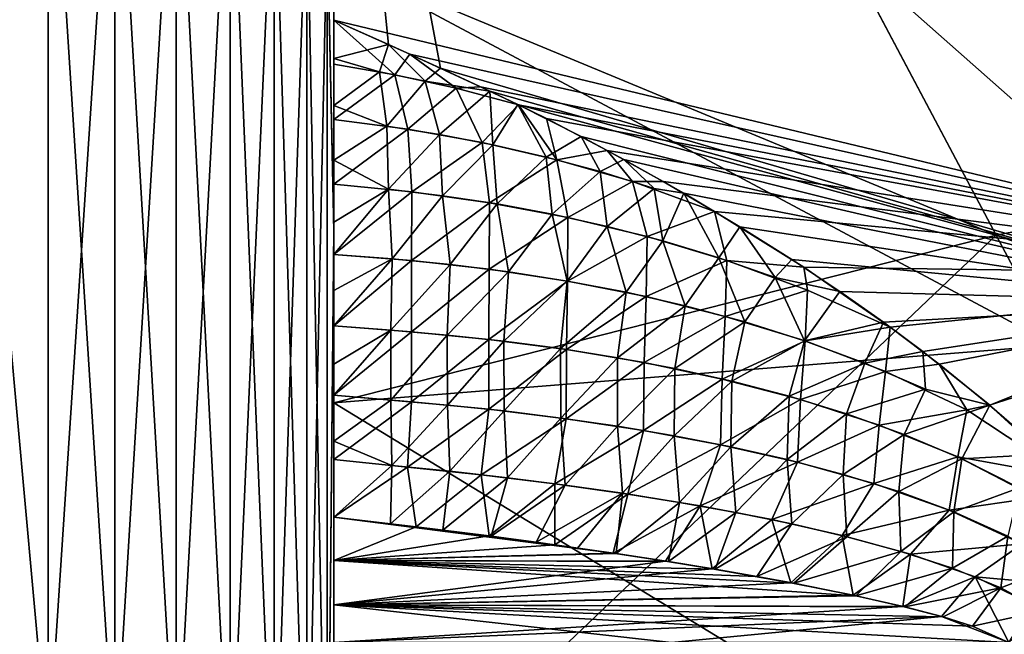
# Model space of a CAD drawing. Header units: metres. Extents: x -150 to 146, y -127 to 82.
# Tile 330 of 382: x 127.558 to 128.944, y 14.295 to 15.161. Entities that reach past the tile are written whole.
import ezdxf

# ---------------------------------------------------------------- set-up
doc = ezdxf.new("R2010")
doc.units = ezdxf.units.M
doc.layers.add('solid_ELLA_AP_WANNE_SW0001', color=7, linetype='CONTINUOUS')

msp = doc.modelspace()

# ---------------------------------------------------------------- linework, layer by layer
at = {"layer": 'solid_ELLA_AP_WANNE_SW0001'}
for points in [[(128, -18.426682, -0.155445), (128, 18.356609, -1.612971), (128, 18.427319, -0.027285)], [(128, -18.368885, 1.466583), (128, 18.427319, -0.027285), (128, 18.361303, 1.558635)], [(128, -18.426682, -0.155445), (128, 18.427319, -0.027285), (128, -18.368885, 1.466583)], [(128, -18.168575, 3.077276), (128, 18.361303, 1.558635), (128, 18.159048, 3.133009)], [(128, -18.368885, 1.466583), (128, 18.361303, 1.558635), (128, -18.168575, 3.077276)], [(128, -18.341524, -1.776308), (128, 18.149698, -3.18673), (128, 18.356609, -1.612971)], [(128, -18.341524, -1.776308), (128, 18.356609, -1.612971), (128, -18.426682, -0.155445)], [(128, 18.159048, 3.133009), (128, 16.303215, 3.841313), (128, -16.293142, 3.784004)], [(128, -18.168575, 3.077276), (128, 18.159048, 3.133009), (128, -16.293142, 3.784004)], [(128, -18.114079, -3.383336), (128, 17.808119, -4.736844), (128, 18.149698, -3.18673)], [(128, -18.114079, -3.383336), (128, 18.149698, -3.18673), (128, -18.341524, -1.776308)], [(128, -17.746094, -4.964163), (128, 17.334421, -6.25177), (128, 17.808119, -4.736844)], [(128, -17.746094, -4.964163), (128, 17.808119, -4.736844), (128, -18.114079, -3.383336)], [(128, 14.621345, 14.621322), (128, 17.507326, 14.133064), (128, 16.245581, 15.566987)], [(128, 14.621345, 14.621322), (128, 15.245197, 13.969637), (128, 17.507326, 14.133064)], [(128, 13.636189, -15.544168), (128, 16.241409, -15.571341), (128, 17.503359, -14.137977)], [(128, 13.969647, -15.245187), (128, 13.636189, -15.544168), (128, 17.503359, -14.137977)], [(128, 14.621345, -14.621322), (128, 13.969647, -15.245187), (128, 17.503359, -14.137977)], [(128, 15.245197, -13.969637), (128, 14.621345, -14.621322), (128, 17.503359, -14.137977)], [(128, -17.24045, -6.506434), (128, 16.7321, -7.720339), (128, 17.334421, -6.25177)], [(128, -17.24045, -6.506434), (128, 17.334421, -6.25177), (128, -17.746094, -4.964163)], [(128, -17.112881, 6.818991), (128, 17.115381, 6.802192), (128, 17.097023, 6.874492)], [(128, -17.117432, 6.758297), (128, 17.109432, 6.693995), (128, 17.115381, 6.802192)], [(128, -17.112881, 6.818991), (128, -17.117432, 6.758297), (128, 17.115381, 6.802192)], [(128, -17.117432, 6.758297), (128, -17.109432, 6.693995), (128, 17.109432, 6.693995)], [(128, -17.095388, 6.646951), (128, 17.087948, 6.628591), (128, 17.109432, 6.693995)], [(128, -17.109432, 6.693995), (128, -17.095388, 6.646951), (128, 17.109432, 6.693995)], [(128, 16.541113, 8.121476), (128, -17.097023, 6.874492), (128, 17.097023, 6.874492)], [(128, -17.112881, 6.818991), (128, 17.097023, 6.874492), (128, -17.097023, 6.874492)], [(128, -17.057961, 6.573009), (128, 17.052835, 6.565322), (128, 17.087948, 6.628591)], [(128, -17.095388, 6.646951), (128, -17.057961, 6.573009), (128, 17.087948, 6.628591)], [(128, 17.052835, 6.565322), (128, -17.005098, 6.507828), (128, 17.005098, 6.507828)], [(128, -17.057961, 6.573009), (128, -17.005098, 6.507828), (128, 17.052835, 6.565322)], [(128, 17.005098, 6.507828), (128, -17.005098, 6.507828), (128, -15.909106, 5.411835)], [(128, 17.005098, 6.507828), (128, -15.909106, 5.411835), (128, 15.909106, 5.411835)], [(128, -14.520978, -8.348638), (128, 16.005623, -9.131639), (128, 16.7321, -7.720339)], [(128, -16.601042, -7.998263), (128, 16.7321, -7.720339), (128, -17.24045, -6.506434)], [(128, -14.520978, -8.348638), (128, 16.7321, -7.720339), (128, -16.601042, -7.998263)], [(128, 16.541113, 8.121476), (128, -16.541111, 8.121481), (128, -17.097023, 6.874492)], [(128, 15.894404, 9.323878), (128, -16.541111, 8.121481), (128, 16.541113, 8.121476)], [(128, 16.303215, 3.841313), (128, 16.240732, 3.880128), (128, -16.254425, 3.822368)], [(128, -16.254425, 3.822368), (128, -16.293142, 3.784004), (128, 16.303215, 3.841313)], [(127.990509, 15.304509, 16.62513), (128, 14.866792, 16.88871), (128, 16.245581, 15.566987)], [(127.990509, 15.304509, -16.62513), (128, 16.241409, -15.571341), (128, 14.862827, -16.892199)], [(128, 13.291354, 15.840034), (128, 16.245581, 15.566987), (128, 14.866792, 16.88871)], [(128, 13.969647, 15.245187), (128, 14.621345, 14.621322), (128, 16.245581, 15.566987)], [(128, 13.636191, 15.544166), (128, 13.969647, 15.245187), (128, 16.245581, 15.566987)], [(128, 13.291354, 15.840034), (128, 13.636191, 15.544166), (128, 16.245581, 15.566987)], [(128, 12.587766, -16.404722), (128, 14.862827, -16.892199), (128, 16.241409, -15.571341)], [(128, 13.291354, -15.840034), (128, 12.587766, -16.404722), (128, 16.241409, -15.571341)], [(128, 13.636189, -15.544168), (128, 13.291354, -15.840034), (128, 16.241409, -15.571341)], [(128, -16.071247, 4.531206), (128, 16.240732, 3.880128), (128, 16.063168, 4.559762)], [(128, -16.254425, 3.822368), (128, 16.240732, 3.880128), (128, -16.071247, 4.531206)], [(128, -16.071247, 4.531206), (128, 16.063168, 4.559762), (128, 15.857161, 5.231374)], [(128, 16.005623, -9.131639), (129.495316, 14.801417, -9.387703), (129.495316, 15.568606, -8.051672)], [(128, 16.005623, -9.131639), (128, 15.160449, -10.475092), (129.495316, 14.801417, -9.387703)], [(128, 14.399402, -10.575871), (128, 15.160449, -10.475092), (128, 16.005623, -9.131639)], [(128, 14.399402, -10.575871), (128, 16.005623, -9.131639), (128, 14.33679, -10.585168)], [(128, -7.143502, -14.662984), (128, 14.33679, -10.585168), (128, 16.005623, -9.131639)], [(128, -14.520978, -8.348638), (128, -7.143502, -14.662984), (128, 16.005623, -9.131639)], [(128.452728, 15.763293, 13.029239), (130.244766, 15.110423, 12.206018), (129.796936, 15.955503, 11.557003)], [(128, -15.876963, 5.370652), (128, 15.909106, 5.411835), (128, -15.909106, 5.411835)], [(128, -15.876963, 5.370652), (128, 15.849983, 5.276308), (128, 15.909106, 5.411835)], [(128, 15.894404, 9.323878), (128, -15.894399, 9.323888), (128, -16.541111, 8.121481)], [(128, 15.160495, 10.475025), (128, -15.894399, 9.323888), (128, 15.894404, 9.323878)], [(128, 15.894404, 9.323878), (129.27887, 15.424309, 8.617541), (129.27887, 14.762927, 9.707075)], [(128.15007, 15.093132, 10.426827), (128, 15.894404, 9.323878), (129.27887, 14.762927, 9.707075)], [(128.076859, 15.126472, 10.450006), (128, 15.160495, 10.475025), (128, 15.894404, 9.323878)], [(128.15007, 15.093132, 10.426827), (128.076859, 15.126472, 10.450006), (128, 15.894404, 9.323878)], [(128, -16.071247, 4.531206), (128, 15.857161, 5.231374), (128, -15.857161, 5.231374)], [(128, 15.849983, 5.276308), (128, -15.857161, 5.231374), (128, 15.857161, 5.231374)], [(128, -15.849983, 5.276308), (128, -15.857161, 5.231374), (128, 15.849983, 5.276308)], [(128, -15.876963, 5.370652), (128, -15.856718, 5.32414), (128, 15.849983, 5.276308)], [(128, -15.856718, 5.32414), (128, -15.849983, 5.276308), (128, 15.849983, 5.276308)], [(128.452728, 15.763293, 13.029239), (128, 15.245197, 13.969637), (128.932693, 14.85759, 13.68071)], [(128.452728, 15.763293, 13.029239), (128.932693, 14.85759, 13.68071), (130.244766, 15.110423, 12.206018)], [(128.491806, 15.68957, -13.086484), (129.90831, 15.745355, -11.729042), (130.385925, 14.844073, -12.388244)], [(129.014862, 14.702542, -13.78151), (128, 15.245197, -13.969637), (128.491806, 15.68957, -13.086484)], [(129.014862, 14.702542, -13.78151), (128.491806, 15.68957, -13.086484), (130.385925, 14.844073, -12.388244)], [(127.597542, 15.57097, 16.914581), (127.5, 15.195518, 17.265463), (127.597542, 14.120992, 18.142651)], [(127.5, 15.195518, -17.265463), (127.597542, 15.57097, -16.914581), (127.597542, 14.120992, -18.142651)], [(127.597542, 15.57097, -16.914581), (127.691429, 15.551673, -16.89362), (127.691429, 14.103492, -18.120167)], [(127.597542, 14.120992, -18.142651), (127.597542, 15.57097, -16.914581), (127.691429, 14.103492, -18.120167)], [(127.597542, 15.57097, 16.914581), (127.597542, 14.120992, 18.142651), (127.691429, 15.551673, 16.89362)], [(127.597542, 14.120992, 18.142651), (127.691429, 14.103492, 18.120167), (127.691429, 15.551673, 16.89362)], [(127.691429, 15.551673, -16.89362), (127.777946, 15.520331, -16.859573), (127.777946, 14.075068, -18.083649)], [(127.691429, 14.103492, -18.120167), (127.691429, 15.551673, -16.89362), (127.777946, 14.075068, -18.083649)], [(127.691429, 15.551673, 16.89362), (127.691429, 14.103492, 18.120167), (127.777946, 15.520331, 16.859573)], [(127.691429, 14.103492, 18.120167), (127.777946, 14.075068, 18.083649), (127.777946, 15.520331, 16.859573)], [(127.777946, 15.520331, -16.859573), (127.85376, 15.478149, -16.813753), (127.85376, 14.036815, -18.0345)], [(127.777946, 14.075068, -18.083649), (127.777946, 15.520331, -16.859573), (127.85376, 14.036815, -18.0345)], [(127.777946, 15.520331, 16.859573), (127.777946, 14.075068, 18.083649), (127.85376, 15.478149, 16.813753)], [(127.777946, 14.075068, 18.083649), (127.85376, 14.036815, 18.0345), (127.85376, 15.478149, 16.813753)], [(127.85376, 15.478149, -16.813753), (127.915955, 15.426753, -16.757921), (127.915955, 13.990205, -17.974615)], [(127.85376, 14.036815, -18.0345), (127.85376, 15.478149, -16.813753), (127.915955, 13.990205, -17.974615)], [(127.85376, 15.478149, 16.813753), (127.85376, 14.036815, 18.0345), (127.915955, 15.426753, 16.757921)], [(127.85376, 14.036815, 18.0345), (127.915955, 13.990205, 17.974615), (127.915955, 15.426753, 16.757921)], [(127.915955, 15.426753, -16.757921), (127.962128, 15.36812, -16.694229), (127.962128, 13.937032, -17.9063)], [(127.915955, 13.990205, -17.974615), (127.915955, 15.426753, -16.757921), (127.962128, 13.937032, -17.9063)], [(127.915955, 15.426753, 16.757921), (127.915955, 13.990205, 17.974615), (127.962128, 15.36812, 16.694229)], [(127.915955, 13.990205, 17.974615), (127.962128, 13.937032, 17.9063), (127.962128, 15.36812, 16.694229)], [(127.962128, 15.36812, -16.694229), (127.990509, 15.304509, -16.62513), (127.990509, 13.879345, -17.832182)], [(127.962128, 13.937032, -17.9063), (127.962128, 15.36812, -16.694229), (127.990509, 13.879345, -17.832182)], [(127.962128, 15.36812, 16.694229), (127.962128, 13.937032, 17.9063), (127.990509, 15.304509, 16.62513)], [(127.962128, 13.937032, 17.9063), (127.990509, 13.879345, 17.832182), (127.990509, 15.304509, 16.62513)], [(127.990509, 13.879345, -17.832182), (127.990509, 15.304509, -16.62513), (128, 14.862827, -16.892199)], [(127.990509, 15.304509, 16.62513), (127.990509, 13.879345, 17.832182), (128, 14.866792, 16.88871)], [(129.014862, 14.702542, -13.78151), (128, 14.621345, -14.621322), (128, 15.245197, -13.969637)], [(128.932693, 14.85759, 13.68071), (128, 15.245197, 13.969637), (128, 14.621345, 14.621322)], [(127.597542, 14.120992, 18.142651), (127.5, 15.195518, 17.265463), (127.5, 13.676563, 18.491934)], [(127.5, 13.676563, -18.491934), (127.5, 15.195518, -17.265463), (127.597542, 14.120992, -18.142651)], [(128, 15.160495, 10.475025), (128, -15.160481, 10.475043), (128, -15.894399, 9.323888)], [(128, 15.106536, 10.539329), (128, -15.160481, 10.475043), (128, 15.160495, 10.475025)], [(128, 15.106536, 10.539329), (128, 15.160495, 10.475025), (128.076859, 15.126472, 10.450006)], [(128, 15.160449, -10.475092), (128.106827, 15.112749, -10.440709), (129.495316, 14.801417, -9.387703)], [(128.085938, 15.083801, -10.495011), (128.106827, 15.112749, -10.440709), (128, 15.160449, -10.475092)], [(128, 15.098701, -10.546841), (128.085938, 15.083801, -10.495011), (128, 15.160449, -10.475092)], [(128, 14.399402, -10.575871), (128, 15.098701, -10.546841), (128, 15.160449, -10.475092)], [(128, 15.106536, 10.539329), (128.076859, 15.126472, 10.450006), (128.064377, 15.087957, 10.507881)], [(128.064377, 15.087957, 10.507881), (128.076859, 15.126472, 10.450006), (128.128754, 15.074935, 10.469514)], [(128.128754, 15.074935, 10.469514), (128.076859, 15.126472, 10.450006), (128.15007, 15.093132, 10.426827)], [(128, -15.098731, 10.546811), (128, -15.160481, 10.475043), (128, 15.106536, 10.539329)], [(128, 15.106536, 10.539329), (128, 15.040283, 10.592923), (128, 14.399401, 10.575871)], [(128, -15.098731, 10.546811), (128, 15.106536, 10.539329), (128, 14.399401, 10.575871)], [(128, 15.106536, 10.539329), (128.064377, 15.087957, 10.507881), (128, 15.040283, 10.592923)], [(128.085938, 15.083801, -10.495011), (128.172211, 15.064865, -10.443966), (128.106827, 15.112749, -10.440709)], [(128.106827, 15.112749, -10.440709), (128.206573, 15.066712, -10.409479), (129.495316, 14.801417, -9.387703)], [(128.172211, 15.064865, -10.443966), (128.206573, 15.066712, -10.409479), (128.106827, 15.112749, -10.440709)], [(128.932693, 14.85759, 13.68071), (130.715576, 14.22199, 12.776073), (130.244766, 15.110423, 12.206018)], [(128, 15.02055, -10.605257), (128.085938, 15.083801, -10.495011), (128, 15.098701, -10.546841)], [(128, 14.399402, -10.575871), (128, 15.02055, -10.605257), (128, 15.098701, -10.546841)], [(128.064377, 15.087957, 10.507881), (128.074585, 15.011343, 10.565028), (128, 15.040283, 10.592923)], [(128.064377, 15.087957, 10.507881), (128.128754, 15.074935, 10.469514), (128.074585, 15.011343, 10.565028)], [(128.128754, 15.074935, 10.469514), (128.15007, 15.093132, 10.426827), (128.219574, 15.060632, 10.405433)], [(128.219574, 15.060632, 10.405433), (128.15007, 15.093132, 10.426827), (129.27887, 14.762927, 9.707075)], [(128, 15.02055, -10.605257), (128.104279, 15.006965, -10.549123), (128.085938, 15.083801, -10.495011)], [(128.128754, 15.074935, 10.469514), (128.148895, 14.999678, 10.525296), (128.074585, 15.011343, 10.565028)], [(128.104279, 15.006965, -10.549123), (128.172211, 15.064865, -10.443966), (128.085938, 15.083801, -10.495011)], [(128.128754, 15.074935, 10.469514), (128.219574, 15.060632, 10.405433), (128.148895, 14.999678, 10.525296)], [(128.104279, 15.006965, -10.549123), (128.208755, 14.988296, -10.493671), (128.172211, 15.064865, -10.443966)], [(128.219574, 15.060632, 10.405433), (128.223694, 14.985219, 10.485798), (128.148895, 14.999678, 10.525296)], [(128.172211, 15.064865, -10.443966), (128.26004, 15.041349, -10.393214), (128.206573, 15.066712, -10.409479)], [(128.208755, 14.988296, -10.493671), (128.26004, 15.041349, -10.393214), (128.172211, 15.064865, -10.443966)], [(128.206573, 15.066712, -10.409479), (128.26004, 15.041349, -10.393214), (129.495316, 14.801417, -9.387703)], [(128.259125, 15.041683, 10.393648), (128.219574, 15.060632, 10.405433), (129.27887, 14.762927, 9.707075)], [(128.219574, 15.060632, 10.405433), (128.259125, 15.041683, 10.393648), (128.223694, 14.985219, 10.485798)], [(128, 15.040283, 10.592923), (128, 14.460285, 10.593244), (128, 14.399401, 10.575871)], [(128, 15.040283, 10.592923), (128, 14.567625, 10.639503), (128, 14.460285, 10.593244)], [(128, 15.040283, 10.592923), (128, 14.963177, 10.633904), (128, 14.567625, 10.639503)], [(128, 15.040283, 10.592923), (128.074585, 15.011343, 10.565028), (128, 14.963177, 10.633904)], [(128.208755, 14.988296, -10.493671), (128.314209, 14.963921, -10.438837), (128.26004, 15.041349, -10.393214)], [(128.223694, 14.985219, 10.485798), (128.259125, 15.041683, 10.393648), (128.298996, 14.967822, 10.446634)], [(128.348419, 14.996593, 10.369635), (128.259125, 15.041683, 10.393648), (129.27887, 14.762927, 9.707075)], [(128.298996, 14.967822, 10.446634), (128.259125, 15.041683, 10.393648), (128.348419, 14.996593, 10.369635)], [(128.26004, 15.041349, -10.393214), (128.299301, 15.022026, -10.382054), (129.495316, 14.801417, -9.387703)], [(128.314209, 14.963921, -10.438837), (128.299301, 15.022026, -10.382054), (128.26004, 15.041349, -10.393214)], [(128, 14.399402, -10.575871), (128, 14.460286, -10.593244), (128, 15.02055, -10.605257)], [(128, 14.929356, -10.646507), (128.104279, 15.006965, -10.549123), (128, 15.02055, -10.605257)], [(128, 14.54152, -10.630192), (128, 14.929356, -10.646507), (128, 15.02055, -10.605257)], [(128, 14.460286, -10.593244), (128, 14.54152, -10.630192), (128, 15.02055, -10.605257)], [(128.299301, 15.022026, -10.382054), (128.38504, 14.97711, -10.360928), (129.495316, 14.801417, -9.387703)], [(128.314209, 14.963921, -10.438837), (128.38504, 14.97711, -10.360928), (128.299301, 15.022026, -10.382054)], [(128.074585, 15.011343, 10.565028), (128.076859, 14.922343, 10.610727), (128, 14.963177, 10.633904)], [(128, 14.929356, -10.646507), (128.109573, 14.918745, -10.595524), (128.104279, 15.006965, -10.549123)], [(128.074585, 15.011343, 10.565028), (128.148895, 14.999678, 10.525296), (128.076859, 14.922343, 10.610727)], [(128.109573, 14.918745, -10.595524), (128.208755, 14.988296, -10.493671), (128.104279, 15.006965, -10.549123)], [(128.148895, 14.999678, 10.525296), (128.153198, 14.913312, 10.575306), (128.076859, 14.922343, 10.610727)], [(128.148895, 14.999678, 10.525296), (128.223694, 14.985219, 10.485798), (128.153198, 14.913312, 10.575306)], [(128.298996, 14.967822, 10.446634), (128.348419, 14.996593, 10.369635), (128.374817, 14.947308, 10.407926)], [(128.408173, 14.964458, 10.355835), (128.348419, 14.996593, 10.369635), (129.27887, 14.762927, 9.707075)], [(128.374817, 14.947308, 10.407926), (128.348419, 14.996593, 10.369635), (128.408173, 14.964458, 10.355835)], [(128.109573, 14.918745, -10.595524), (128.219116, 14.903481, -10.544986), (128.208755, 14.988296, -10.493671)], [(128.223694, 14.985219, 10.485798), (128.229996, 14.901704, 10.539991), (128.153198, 14.913312, 10.575306)], [(128.219116, 14.903481, -10.544986), (128.314209, 14.963921, -10.438837), (128.208755, 14.988296, -10.493671)], [(128.223694, 14.985219, 10.485798), (128.298996, 14.967822, 10.446634), (128.229996, 14.901704, 10.539991)], [(128.314209, 14.963921, -10.438837), (128.420685, 14.933345, -10.384953), (128.38504, 14.97711, -10.360928)], [(128.38504, 14.97711, -10.360928), (128.463928, 14.933357, -10.34415), (129.495316, 14.801417, -9.387703)], [(128.420685, 14.933345, -10.384953), (128.463928, 14.933357, -10.34415), (128.38504, 14.97711, -10.360928)], [(128, 14.963177, 10.633904), (128, 14.632298, 10.657484), (128, 14.567625, 10.639503)], [(128, 14.963177, 10.633904), (128, 14.876074, 10.660881), (128, 14.632298, 10.657484)], [(128, 14.963177, 10.633904), (128.076859, 14.922343, 10.610727), (128, 14.876074, 10.660881)], [(128.219116, 14.903481, -10.544986), (128.32959, 14.882689, -10.494834), (128.314209, 14.963921, -10.438837)], [(128.298996, 14.967822, 10.446634), (128.307251, 14.887374, 10.504877), (128.229996, 14.901704, 10.539991)], [(128.298996, 14.967822, 10.446634), (128.374817, 14.947308, 10.407926), (128.307251, 14.887374, 10.504877)], [(128.32959, 14.882689, -10.494834), (128.420685, 14.933345, -10.384953), (128.314209, 14.963921, -10.438837)], [(128.374817, 14.947308, 10.407926), (128.408173, 14.964458, 10.355835), (128.451172, 14.92345, 10.369821)], [(128.492844, 14.916718, 10.338666), (128.408173, 14.964458, 10.355835), (129.27887, 14.762927, 9.707075)], [(128.451172, 14.92345, 10.369821), (128.408173, 14.964458, 10.355835), (128.492844, 14.916718, 10.338666)], [(128.374817, 14.947308, 10.407926), (128.384964, 14.870129, 10.470083), (128.307251, 14.887374, 10.504877)], [(128.374817, 14.947308, 10.407926), (128.451172, 14.92345, 10.369821), (128.384964, 14.870129, 10.470083)], [(128.32959, 14.882689, -10.494834), (128.44101, 14.855812, -10.445418), (128.420685, 14.933345, -10.384953)], [(128.420685, 14.933345, -10.384953), (128.536133, 14.891183, -10.331162), (128.463928, 14.933357, -10.34415)], [(128.44101, 14.855812, -10.445418), (128.536133, 14.891183, -10.331162), (128.420685, 14.933345, -10.384953)], [(128.463928, 14.933357, -10.34415), (128.536133, 14.891183, -10.331162), (129.495316, 14.801417, -9.387703)], [(128, 14.830606, -10.668411), (128.109573, 14.918745, -10.595524), (128, 14.929356, -10.646507)], [(128, 14.830606, -10.668411), (128, 14.929356, -10.646507), (128, 14.876017, -10.660893)], [(128, 14.632378, -10.657502), (128, 14.876017, -10.660893), (128, 14.929356, -10.646507)], [(128, 14.54152, -10.630192), (128, 14.632378, -10.657502), (128, 14.929356, -10.646507)], [(128.076859, 14.922343, 10.610727), (128.082275, 14.824253, 10.636631), (128, 14.830646, 10.668406)], [(128.076859, 14.922343, 10.610727), (128, 14.830646, 10.668406), (128, 14.876074, 10.660881)], [(128.076859, 14.922343, 10.610727), (128.153198, 14.913312, 10.575306), (128.082275, 14.824253, 10.636631)], [(128.451172, 14.92345, 10.369821), (128.463165, 14.849736, 10.435753), (128.384964, 14.870129, 10.470083)], [(128.451172, 14.92345, 10.369821), (128.492844, 14.916718, 10.338666), (128.463165, 14.849736, 10.435753)], [(128, 14.830606, -10.668411), (128.109558, 14.821884, -10.626086), (128.109573, 14.918745, -10.595524)], [(128.153198, 14.913312, 10.575306), (128.164001, 14.816415, 10.605098), (128.082275, 14.824253, 10.636631)], [(128.109558, 14.821884, -10.626086), (128.219116, 14.903481, -10.544986), (128.109573, 14.918745, -10.595524)], [(128.153198, 14.913312, 10.575306), (128.229996, 14.901704, 10.539991), (128.164001, 14.816415, 10.605098)], [(128.463165, 14.849736, 10.435753), (128.492844, 14.916718, 10.338666), (128.541885, 14.825892, 10.402078)], [(128.571701, 14.869621, 10.325626), (128.492844, 14.916718, 10.338666), (129.27887, 14.762927, 9.707075)], [(128.541885, 14.825892, 10.402078), (128.492844, 14.916718, 10.338666), (128.571701, 14.869621, 10.325626)], [(128.109558, 14.821884, -10.626086), (128.218887, 14.809772, -10.584034), (128.219116, 14.903481, -10.544986)], [(128.229996, 14.901704, 10.539991), (128.246109, 14.80608, 10.573624), (128.164001, 14.816415, 10.605098)], [(128.218887, 14.809772, -10.584034), (128.32959, 14.882689, -10.494834), (128.219116, 14.903481, -10.544986)], [(128.229996, 14.901704, 10.539991), (128.307251, 14.887374, 10.504877), (128.246109, 14.80608, 10.573624)], [(128.218887, 14.809772, -10.584034), (128.328918, 14.793012, -10.542212), (128.32959, 14.882689, -10.494834)], [(128.307251, 14.887374, 10.504877), (128.328629, 14.793076, 10.542315), (128.246109, 14.80608, 10.573624)], [(128.307251, 14.887374, 10.504877), (128.384964, 14.870129, 10.470083), (128.328629, 14.793076, 10.542315)], [(128.328918, 14.793012, -10.542212), (128.44101, 14.855812, -10.445418), (128.32959, 14.882689, -10.494834)], [(128.44101, 14.855812, -10.445418), (128.553482, 14.822062, -10.397229), (128.536133, 14.891183, -10.331162)], [(128.536133, 14.891183, -10.331162), (128.661667, 14.812371, -10.31478), (129.495316, 14.801417, -9.387703)], [(128.553482, 14.822062, -10.397229), (128.661667, 14.812371, -10.31478), (128.536133, 14.891183, -10.331162)], [(127.990509, 13.879345, 17.832182), (128, 13.38083, 18.088762), (128, 14.866792, 16.88871)], [(128, 14.876074, 10.660881), (128, 14.67588, 10.665638), (128, 14.632298, 10.657484)], [(128, 14.876074, 10.660881), (128, 14.830646, 10.668406), (128, 14.67588, 10.665638)], [(128, 14.676006, -10.665657), (128, 14.830606, -10.668411), (128, 14.876017, -10.660893)], [(128, 14.632378, -10.657502), (128, 14.676006, -10.665657), (128, 14.876017, -10.660893)], [(128, 11.860231, 16.938173), (128, 14.866792, 16.88871), (128, 13.38083, 18.088762)], [(128, 12.587766, 16.404722), (128, 13.291354, 15.840034), (128, 14.866792, 16.88871)], [(128, 11.860231, 16.938173), (128, 12.587766, 16.404722), (128, 14.866792, 16.88871)], [(128.384964, 14.870129, 10.470083), (128.411545, 14.777178, 10.511304), (128.328629, 14.793076, 10.542315)], [(128.384964, 14.870129, 10.470083), (128.463165, 14.849736, 10.435753), (128.411545, 14.777178, 10.511304)], [(128.541885, 14.825892, 10.402078), (128.571701, 14.869621, 10.325626), (128.621201, 14.798217, 10.36931)], [(128.645004, 14.823276, 10.316451), (128.571701, 14.869621, 10.325626), (129.27887, 14.762927, 9.707075)], [(128.621201, 14.798217, 10.36931), (128.571701, 14.869621, 10.325626), (128.645004, 14.823276, 10.316451)], [(127.990509, 13.879345, -17.832182), (128, 14.862827, -16.892199), (128, 13.377687, -18.091087)], [(128, 10.338855, -17.907396), (128, 13.377687, -18.091087), (128, 14.862827, -16.892199)], [(128, 10.418754, -17.861029), (128, 10.338855, -17.907396), (128, 14.862827, -16.892199)], [(128, 11.860231, -16.938173), (128, 10.418754, -17.861029), (128, 14.862827, -16.892199)], [(128, 12.587766, -16.404722), (128, 11.860231, -16.938173), (128, 14.862827, -16.892199)], [(128.932693, 14.85759, 13.68071), (128, 14.621345, 14.621322), (128, 13.969647, 15.245187)], [(128.932693, 14.85759, 13.68071), (128, 13.969647, 15.245187), (129.434616, 13.910434, 14.251709)], [(128.328918, 14.793012, -10.542212), (128.439651, 14.771088, -10.500928), (128.44101, 14.855812, -10.445418)], [(128.463165, 14.849736, 10.435753), (128.494858, 14.758097, 10.480765), (128.411545, 14.777178, 10.511304)], [(128.439651, 14.771088, -10.500928), (128.553482, 14.822062, -10.397229), (128.44101, 14.855812, -10.445418)], [(128.463165, 14.849736, 10.435753), (128.541885, 14.825892, 10.402078), (128.494858, 14.758097, 10.480765)], [(128.932693, 14.85759, 13.68071), (129.434616, 13.910434, 14.251709), (130.715576, 14.22199, 12.776073)], [(128, 14.830646, 10.668406), (128, 14.729875, 10.671326), (128, 14.67588, 10.665638)], [(128, 14.830646, 10.668406), (128, 14.77962, 10.672154), (128, 14.729875, 10.671326)], [(128, 14.830646, 10.668406), (128.082275, 14.824253, 10.636631), (128, 14.77962, 10.672154)], [(128, 14.729876, -10.671327), (128.109558, 14.821884, -10.626086), (128, 14.830606, -10.668411)], [(128, 14.676006, -10.665657), (128, 14.729876, -10.671327), (128, 14.830606, -10.668411)], [(128.082275, 14.824253, 10.636631), (128.080063, 14.723678, 10.64675), (128, 14.729875, 10.671326)], [(128.082275, 14.824253, 10.636631), (128, 14.729875, 10.671326), (128, 14.77962, 10.672154)], [(128.082275, 14.824253, 10.636631), (128.164001, 14.816415, 10.605098), (128.080063, 14.723678, 10.64675)], [(128.439651, 14.771088, -10.500928), (128.551132, 14.743283, -10.460619), (128.553482, 14.822062, -10.397229)], [(128.541885, 14.825892, 10.402078), (128.578629, 14.735463, 10.450933), (128.494858, 14.758097, 10.480765)], [(128.541885, 14.825892, 10.402078), (128.621201, 14.798217, 10.36931), (128.578629, 14.735463, 10.450933)], [(128.551132, 14.743283, -10.460619), (128.66716, 14.780334, -10.351001), (128.553482, 14.822062, -10.397229)], [(128.553482, 14.822062, -10.397229), (128.66716, 14.780334, -10.351001), (128.661667, 14.812371, -10.31478)], [(128.621201, 14.798217, 10.36931), (128.645004, 14.823276, 10.316451), (128.712555, 14.77821, 10.310716)], [(128.712555, 14.77821, 10.310716), (128.645004, 14.823276, 10.316451), (129.27887, 14.762927, 9.707075)], [(128, 14.729876, -10.671327), (128.109207, 14.721437, -10.637855), (128.109558, 14.821884, -10.626086)], [(128.164001, 14.816415, 10.605098), (128.159607, 14.716992, 10.622498), (128.080063, 14.723678, 10.64675)], [(128.109207, 14.721437, -10.637855), (128.218887, 14.809772, -10.584034), (128.109558, 14.821884, -10.626086)], [(128.109207, 14.721437, -10.637855), (128.218094, 14.710896, -10.604754), (128.218887, 14.809772, -10.584034)], [(128.164001, 14.816415, 10.605098), (128.246109, 14.80608, 10.573624), (128.159607, 14.716992, 10.622498)], [(128.218094, 14.710896, -10.604754), (128.328918, 14.793012, -10.542212), (128.218887, 14.809772, -10.584034)], [(128.661667, 14.812371, -10.31478), (128.783463, 14.728264, -10.307764), (129.495316, 14.801417, -9.387703)], [(128.66716, 14.780334, -10.351001), (128.783463, 14.728264, -10.307764), (128.661667, 14.812371, -10.31478)], [(128.246109, 14.80608, 10.573624), (128.23938, 14.708418, 10.598317), (128.159607, 14.716992, 10.622498)], [(128.246109, 14.80608, 10.573624), (128.328629, 14.793076, 10.542315), (128.23938, 14.708418, 10.598317)], [(128.621201, 14.798217, 10.36931), (128.662888, 14.708788, 10.422134), (128.578629, 14.735463, 10.450933)], [(128.621201, 14.798217, 10.36931), (128.712555, 14.77821, 10.310716), (128.662888, 14.708788, 10.422134)], [(128.783463, 14.728264, -10.307764), (128.852539, 14.676068, -10.309241), (129.495316, 14.801417, -9.387703)], [(128.852539, 14.676068, -10.309241), (128.923447, 14.618179, -10.316112), (129.495316, 14.801417, -9.387703)], [(128.923447, 14.618179, -10.316112), (128.981857, 14.56737, -10.325557), (129.495316, 14.801417, -9.387703)], [(128.218094, 14.710896, -10.604754), (128.327377, 14.696634, -10.571905), (128.328918, 14.793012, -10.542212)], [(128.328629, 14.793076, 10.542315), (128.319366, 14.697814, 10.574295), (128.23938, 14.708418, 10.598317)], [(128.328629, 14.793076, 10.542315), (128.411545, 14.777178, 10.511304), (128.319366, 14.697814, 10.574295)], [(128.327377, 14.696634, -10.571905), (128.439651, 14.771088, -10.500928), (128.328918, 14.793012, -10.542212)], [(128.551132, 14.743283, -10.460619), (128.663467, 14.708576, -10.421952), (128.66716, 14.780334, -10.351001)], [(128.663467, 14.708576, -10.421952), (128.783463, 14.728264, -10.307764), (128.66716, 14.780334, -10.351001)], [(128.411545, 14.777178, 10.511304), (128.399551, 14.685004, 10.550535), (128.319366, 14.697814, 10.574295)], [(128.327377, 14.696634, -10.571905), (128.437027, 14.678207, -10.539575), (128.439651, 14.771088, -10.500928)], [(128.411545, 14.777178, 10.511304), (128.494858, 14.758097, 10.480765), (128.399551, 14.685004, 10.550535)], [(128.437027, 14.678207, -10.539575), (128.551132, 14.743283, -10.460619), (128.439651, 14.771088, -10.500928)], [(128.712555, 14.77821, 10.310716), (128.774139, 14.734894, 10.308115), (128.662888, 14.708788, 10.422134)], [(128.774139, 14.734894, 10.308115), (128.712555, 14.77821, 10.310716), (129.27887, 14.762927, 9.707075)], [(128.494858, 14.758097, 10.480765), (128.479919, 14.669761, 10.527176), (128.399551, 14.685004, 10.550535)], [(128.494858, 14.758097, 10.480765), (128.578629, 14.735463, 10.450933), (128.479919, 14.669761, 10.527176)], [(128.829605, 14.693722, 10.308365), (128.774139, 14.734894, 10.308115), (129.27887, 14.762927, 9.707075)], [(128.923935, 14.618095, 10.315702), (128.829605, 14.693722, 10.308365), (129.27887, 14.762927, 9.707075)], [(129.0009, 14.549281, 10.33065), (128.923935, 14.618095, 10.315702), (129.27887, 14.762927, 9.707075)], [(128.437027, 14.678207, -10.539575), (128.547028, 14.654989, -10.508152), (128.551132, 14.743283, -10.460619)], [(128.547028, 14.654989, -10.508152), (128.663467, 14.708576, -10.421952), (128.551132, 14.743283, -10.460619)], [(128, 14.632378, -10.657502), (128.109207, 14.721437, -10.637855), (128, 14.729876, -10.671327)], [(128, 14.632378, -10.657502), (128, 14.729876, -10.671327), (128, 14.676006, -10.665657)], [(128, 14.729875, 10.671326), (128.080063, 14.723678, 10.64675), (128, 14.67588, 10.665638)], [(128.578629, 14.735463, 10.450933), (128.560455, 14.651791, 10.504409), (128.479919, 14.669761, 10.527176)], [(128.578629, 14.735463, 10.450933), (128.662888, 14.708788, 10.422134), (128.560455, 14.651791, 10.504409)], [(128.662888, 14.708788, 10.422134), (128.774139, 14.734894, 10.308115), (128.747711, 14.67742, 10.394854)], [(128.663467, 14.708576, -10.421952), (128.776794, 14.665478, -10.386024), (128.783463, 14.728264, -10.307764)], [(128.747711, 14.67742, 10.394854), (128.774139, 14.734894, 10.308115), (128.829605, 14.693722, 10.308365)], [(128.776794, 14.665478, -10.386024), (128.852539, 14.676068, -10.309241), (128.783463, 14.728264, -10.307764)], [(128.080063, 14.723678, 10.64675), (128.080124, 14.625196, 10.639033), (128, 14.632298, 10.657484)], [(128.080063, 14.723678, 10.64675), (128, 14.632298, 10.657484), (128, 14.67588, 10.665638)], [(128, 14.632378, -10.657502), (128.109177, 14.622851, -10.6325), (128.109207, 14.721437, -10.637855)], [(128.080063, 14.723678, 10.64675), (128.159607, 14.716992, 10.622498), (128.080124, 14.625196, 10.639033)], [(128.159607, 14.716992, 10.622498), (128.159927, 14.61828, 10.621135), (128.080124, 14.625196, 10.639033)], [(128.109177, 14.622851, -10.6325), (128.218094, 14.710896, -10.604754), (128.109207, 14.721437, -10.637855)], [(128.159607, 14.716992, 10.622498), (128.23938, 14.708418, 10.598317), (128.159927, 14.61828, 10.621135)], [(129.563126, 13.667944, -14.381414), (128, 14.621345, -14.621322), (129.014862, 14.702542, -13.78151)], [(128.109177, 14.622851, -10.6325), (128.218094, 14.612364, -10.608213), (128.218094, 14.710896, -10.604754)], [(128.23938, 14.708418, 10.598317), (128.239792, 14.609935, 10.603421), (128.159927, 14.61828, 10.621135)], [(128.218094, 14.612364, -10.608213), (128.327377, 14.696634, -10.571905), (128.218094, 14.710896, -10.604754)], [(128.23938, 14.708418, 10.598317), (128.319366, 14.697814, 10.574295), (128.239792, 14.609935, 10.603421)], [(128.319366, 14.697814, 10.574295), (128.319672, 14.600048, 10.585967), (128.239792, 14.609935, 10.603421)], [(128.319366, 14.697814, 10.574295), (128.399551, 14.685004, 10.550535), (128.319672, 14.600048, 10.585967)], [(128.547028, 14.654989, -10.508152), (128.657333, 14.626081, -10.47825), (128.663467, 14.708576, -10.421952)], [(128.662888, 14.708788, 10.422134), (128.641174, 14.630713, 10.482497), (128.560455, 14.651791, 10.504409)], [(128.662888, 14.708788, 10.422134), (128.747711, 14.67742, 10.394854), (128.641174, 14.630713, 10.482497)], [(128.657333, 14.626081, -10.47825), (128.776794, 14.665478, -10.386024), (128.663467, 14.708576, -10.421952)], [(128.218094, 14.612364, -10.608213), (128.327042, 14.599066, -10.58437), (128.327377, 14.696634, -10.571905)], [(128.399551, 14.685004, 10.550535), (128.39949, 14.588474, 10.568867), (128.319672, 14.600048, 10.585967)], [(128.327042, 14.599066, -10.58437), (128.437027, 14.678207, -10.539575), (128.327377, 14.696634, -10.571905)], [(128.399551, 14.685004, 10.550535), (128.479919, 14.669761, 10.527176), (128.39949, 14.588474, 10.568867)], [(128.747711, 14.67742, 10.394854), (128.829605, 14.693722, 10.308365), (128.83316, 14.640471, 10.369824)], [(128.83316, 14.640471, 10.369824), (128.829605, 14.693722, 10.308365), (128.923935, 14.618095, 10.315702)], [(128.327042, 14.599066, -10.58437), (128.435913, 14.582595, -10.56121), (128.437027, 14.678207, -10.539575)], [(128.479919, 14.669761, 10.527176), (128.479233, 14.575027, 10.552249), (128.39949, 14.588474, 10.568867)], [(128.435913, 14.582595, -10.56121), (128.547028, 14.654989, -10.508152), (128.437027, 14.678207, -10.539575)], [(128.479919, 14.669761, 10.527176), (128.560455, 14.651791, 10.504409), (128.479233, 14.575027, 10.552249)], [(128.747711, 14.67742, 10.394854), (128.722061, 14.606016, 10.461831), (128.641174, 14.630713, 10.482497)], [(128.747711, 14.67742, 10.394854), (128.83316, 14.640471, 10.369824), (128.722061, 14.606016, 10.461831)], [(128.776794, 14.665478, -10.386024), (128.891281, 14.611735, -10.354763), (128.852539, 14.676068, -10.309241)], [(128.891281, 14.611735, -10.354763), (128.923447, 14.618179, -10.316112), (128.852539, 14.676068, -10.309241)], [(128.657333, 14.626081, -10.47825), (128.767944, 14.59016, -10.45089), (128.776794, 14.665478, -10.386024)], [(128.767944, 14.59016, -10.45089), (128.891281, 14.611735, -10.354763), (128.776794, 14.665478, -10.386024)], [(128.435913, 14.582595, -10.56121), (128.544571, 14.562439, -10.539091), (128.547028, 14.654989, -10.508152)], [(128.560455, 14.651791, 10.504409), (128.558838, 14.559465, 10.536288), (128.479233, 14.575027, 10.552249)], [(128.544571, 14.562439, -10.539091), (128.657333, 14.626081, -10.47825), (128.547028, 14.654989, -10.508152)], [(128.560455, 14.651791, 10.504409), (128.641174, 14.630713, 10.482497), (128.558838, 14.559465, 10.536288)], [(128, 14.54152, -10.630192), (128.109177, 14.622851, -10.6325), (128, 14.632378, -10.657502)], [(128, 14.632298, 10.657484), (128.080124, 14.625196, 10.639033), (128, 14.567625, 10.639503)], [(128.641174, 14.630713, 10.482497), (128.638199, 14.541466, 10.521239), (128.558838, 14.559465, 10.536288)], [(128.641174, 14.630713, 10.482497), (128.722061, 14.606016, 10.461831), (128.638199, 14.541466, 10.521239)], [(128.83316, 14.640471, 10.369824), (128.80307, 14.577005, 10.443007), (128.722061, 14.606016, 10.461831)], [(128.83316, 14.640471, 10.369824), (128.923935, 14.618095, 10.315702), (128.80307, 14.577005, 10.443007)], [(128.080124, 14.625196, 10.639033), (128.081543, 14.533096, 10.61748), (128, 14.567625, 10.639503)], [(128, 14.54152, -10.630192), (128.103851, 14.530981, -10.614187), (128.109177, 14.622851, -10.6325)], [(129.563126, 13.667944, -14.381414), (128, 13.969647, -15.245187), (128, 14.621345, -14.621322)], [(128.080124, 14.625196, 10.639033), (128.159927, 14.61828, 10.621135), (128.081543, 14.533096, 10.61748)], [(128.159927, 14.61828, 10.621135), (128.163101, 14.524908, 10.60553), (128.081543, 14.533096, 10.61748)], [(128.103851, 14.530981, -10.614187), (128.218094, 14.612364, -10.608213), (128.109177, 14.622851, -10.6325)], [(128.159927, 14.61828, 10.621135), (128.239792, 14.609935, 10.603421), (128.163101, 14.524908, 10.60553)], [(128.544571, 14.562439, -10.539091), (128.652817, 14.537856, -10.518582), (128.657333, 14.626081, -10.47825)], [(128.652817, 14.537856, -10.518582), (128.767944, 14.59016, -10.45089), (128.657333, 14.626081, -10.47825)], [(128.923935, 14.618095, 10.315702), (128.884109, 14.542716, 10.426977), (128.80307, 14.577005, 10.443007)], [(128.923935, 14.618095, 10.315702), (129.0009, 14.549281, 10.33065), (128.884109, 14.542716, 10.426977)], [(128.891281, 14.611735, -10.354763), (129.034225, 14.517068, -10.340199), (128.923447, 14.618179, -10.316112)], [(128.923447, 14.618179, -10.316112), (129.034225, 14.517068, -10.340199), (128.981857, 14.56737, -10.325557)], [(128.103851, 14.530981, -10.614187), (128.207596, 14.520041, -10.599168), (128.218094, 14.612364, -10.608213)], [(128.239792, 14.609935, 10.603421), (128.244476, 14.515714, 10.593973), (128.163101, 14.524908, 10.60553)], [(128.207596, 14.520041, -10.599168), (128.327042, 14.599066, -10.58437), (128.218094, 14.612364, -10.608213)], [(128.239792, 14.609935, 10.603421), (128.319672, 14.600048, 10.585967), (128.244476, 14.515714, 10.593973)], [(128.722061, 14.606016, 10.461831), (128.717194, 14.520597, 10.507477), (128.638199, 14.541466, 10.521239)], [(128.722061, 14.606016, 10.461831), (128.80307, 14.577005, 10.443007), (128.717194, 14.520597, 10.507477)], [(128.767944, 14.59016, -10.45089), (128.878708, 14.545194, -10.427937), (128.891281, 14.611735, -10.354763)], [(128.878708, 14.545194, -10.427937), (129.034225, 14.517068, -10.340199), (128.891281, 14.611735, -10.354763)], [(128.207596, 14.520041, -10.599168), (128.310989, 14.507401, -10.584846), (128.327042, 14.599066, -10.58437)], [(128.319672, 14.600048, 10.585967), (128.325592, 14.505435, 10.58288), (128.244476, 14.515714, 10.593973)], [(128.310989, 14.507401, -10.584846), (128.435913, 14.582595, -10.56121), (128.327042, 14.599066, -10.58437)], [(128.319672, 14.600048, 10.585967), (128.39949, 14.588474, 10.568867), (128.325592, 14.505435, 10.58288)], [(128.39949, 14.588474, 10.568867), (128.406342, 14.493968, 10.572346), (128.325592, 14.505435, 10.58288)], [(128.39949, 14.588474, 10.568867), (128.479233, 14.575027, 10.552249), (128.406342, 14.493968, 10.572346)], [(128.652817, 14.537856, -10.518582), (128.760315, 14.507733, -10.500664), (128.767944, 14.59016, -10.45089)], [(128.760315, 14.507733, -10.500664), (128.878708, 14.545194, -10.427937), (128.767944, 14.59016, -10.45089)], [(128.310989, 14.507401, -10.584846), (128.413818, 14.492866, -10.571401), (128.435913, 14.582595, -10.56121)], [(128.479233, 14.575027, 10.552249), (128.486618, 14.481175, 10.562495), (128.406342, 14.493968, 10.572346)], [(128.413818, 14.492866, -10.571401), (128.544571, 14.562439, -10.539091), (128.435913, 14.582595, -10.56121)], [(128.479233, 14.575027, 10.552249), (128.558838, 14.559465, 10.536288), (128.486618, 14.481175, 10.562495)], [(128.80307, 14.577005, 10.443007), (128.795624, 14.496264, 10.495586), (128.717194, 14.520597, 10.507477)], [(128.80307, 14.577005, 10.443007), (128.884109, 14.542716, 10.426977), (128.795624, 14.496264, 10.495586)], [(128, 14.567625, 10.639503), (128.081543, 14.533096, 10.61748), (128, 14.460285, 10.593244)], [(128.413818, 14.492866, -10.571401), (128.515839, 14.476155, -10.559092), (128.544571, 14.562439, -10.539091)], [(128.558838, 14.559465, 10.536288), (128.566238, 14.466879, 10.553506), (128.486618, 14.481175, 10.562495)], [(128.515839, 14.476155, -10.559092), (128.652817, 14.537856, -10.518582), (128.544571, 14.562439, -10.539091)], [(128.558838, 14.559465, 10.536288), (128.638199, 14.541466, 10.521239), (128.566238, 14.466879, 10.553506)], [(128.760315, 14.507733, -10.500664), (128.866409, 14.470341, -10.487163), (128.878708, 14.545194, -10.427937)], [(128.866409, 14.470341, -10.487163), (128.988998, 14.487984, -10.413079), (128.878708, 14.545194, -10.427937)], [(128.878708, 14.545194, -10.427937), (128.988998, 14.487984, -10.413079), (129.034225, 14.517068, -10.340199)], [(128.884109, 14.542716, 10.426977), (129.0009, 14.549281, 10.33065), (128.96492, 14.501802, 10.415335)], [(128, 14.460286, -10.593244), (128.103851, 14.530981, -10.614187), (128, 14.54152, -10.630192)], [(128.081543, 14.533096, 10.61748), (128.079666, 14.451109, 10.58677), (128, 14.460285, 10.593244)], [(128.115707, 14.446793, -10.584021), (128.103851, 14.530981, -10.614187), (128, 14.460286, -10.593244)], [(128.081543, 14.533096, 10.61748), (128.163101, 14.524908, 10.60553), (128.079666, 14.451109, 10.58677)], [(128.115707, 14.446793, -10.584021), (128.207596, 14.520041, -10.599168), (128.103851, 14.530981, -10.614187)], [(128.515839, 14.476155, -10.559092), (128.616699, 14.456874, -10.548317), (128.652817, 14.537856, -10.518582)], [(128.638199, 14.541466, 10.521239), (128.644989, 14.450841, 10.545629), (128.566238, 14.466879, 10.553506)], [(128.616699, 14.456874, -10.548317), (128.760315, 14.507733, -10.500664), (128.652817, 14.537856, -10.518582)], [(128.638199, 14.541466, 10.521239), (128.717194, 14.520597, 10.507477), (128.644989, 14.450841, 10.545629)], [(128.884109, 14.542716, 10.426977), (128.873123, 14.467631, 10.486527), (128.795624, 14.496264, 10.495586)], [(128.884109, 14.542716, 10.426977), (128.96492, 14.501802, 10.415335), (128.873123, 14.467631, 10.486527)], [(128.163101, 14.524908, 10.60553), (128.153381, 14.442163, 10.581271), (128.079666, 14.451109, 10.58677)], [(128.115707, 14.446793, -10.584021), (128.218918, 14.433813, -10.576807), (128.207596, 14.520041, -10.599168)], [(128.163101, 14.524908, 10.60553), (128.244476, 14.515714, 10.593973), (128.153381, 14.442163, 10.581271)], [(128.218918, 14.433813, -10.576807), (128.310989, 14.507401, -10.584846), (128.207596, 14.520041, -10.599168)], [(128.717194, 14.520597, 10.507477), (128.722504, 14.432734, 10.539247), (128.644989, 14.450841, 10.545629)], [(128.717194, 14.520597, 10.507477), (128.795624, 14.496264, 10.495586), (128.722504, 14.432734, 10.539247)], [(128.244476, 14.515714, 10.593973), (128.221619, 14.433462, 10.576632), (128.153381, 14.442163, 10.581271)], [(128.218918, 14.433813, -10.576807), (128.311081, 14.421391, -10.571277), (128.310989, 14.507401, -10.584846)], [(128.244476, 14.515714, 10.593973), (128.325592, 14.505435, 10.58288), (128.221619, 14.433462, 10.576632)], [(128.325592, 14.505435, 10.58288), (128.284775, 14.425022, 10.572761), (128.221619, 14.433462, 10.576632)], [(128.325592, 14.505435, 10.58288), (128.406342, 14.493968, 10.572346), (128.284775, 14.425022, 10.572761)], [(128.311081, 14.421391, -10.571277), (128.413818, 14.492866, -10.571401), (128.310989, 14.507401, -10.584846)], [(128.616699, 14.456874, -10.548317), (128.715775, 14.43444, -10.539725), (128.760315, 14.507733, -10.500664)], [(128.715775, 14.43444, -10.539725), (128.866409, 14.470341, -10.487163), (128.760315, 14.507733, -10.500664)], [(128.406342, 14.493968, 10.572346), (128.343262, 14.416849, 10.569571), (128.284775, 14.425022, 10.572761)], [(128.311081, 14.421391, -10.571277), (128.393402, 14.409547, -10.56717), (128.413818, 14.492866, -10.571401)], [(128.406342, 14.493968, 10.572346), (128.397415, 14.408949, 10.566993), (128.343262, 14.416849, 10.569571)], [(128.393402, 14.409547, -10.56717), (128.515839, 14.476155, -10.559092), (128.413818, 14.492866, -10.571401)], [(128.406342, 14.493968, 10.572346), (128.486618, 14.481175, 10.562495), (128.397415, 14.408949, 10.566993)], [(128.795624, 14.496264, 10.495586), (128.798218, 14.412099, 10.534966), (128.722504, 14.432734, 10.539247)], [(128.795624, 14.496264, 10.495586), (128.873123, 14.467631, 10.486527), (128.798218, 14.412099, 10.534966)], [(128.96492, 14.501802, 10.415335), (128.948914, 14.433538, 10.481951), (128.873123, 14.467631, 10.486527)], [(128.393402, 14.409547, -10.56717), (128.466904, 14.398294, -10.564278), (128.515839, 14.476155, -10.559092)], [(128.486618, 14.481175, 10.562495), (128.471207, 14.397611, 10.564133), (128.397415, 14.408949, 10.566993)], [(128.466904, 14.398294, -10.564278), (128.532516, 14.387623, -10.56242), (128.515839, 14.476155, -10.559092)], [(128.486618, 14.481175, 10.562495), (128.566238, 14.466879, 10.553506), (128.471207, 14.397611, 10.564133)], [(128.532516, 14.387623, -10.56242), (128.616699, 14.456874, -10.548317), (128.515839, 14.476155, -10.559092)], [(128.866409, 14.470341, -10.487163), (128.969376, 14.422959, -10.481817), (128.988998, 14.487984, -10.413079)], [(128.566238, 14.466879, 10.553506), (128.536972, 14.386877, 10.562322), (128.471207, 14.397611, 10.564133)], [(128.566238, 14.466879, 10.553506), (128.644989, 14.450841, 10.545629), (128.536972, 14.386877, 10.562322)], [(128.715775, 14.43444, -10.539725), (128.811996, 14.407972, -10.534465), (128.866409, 14.470341, -10.487163)], [(128.873123, 14.467631, 10.486527), (128.871124, 14.388309, 10.533796), (128.798218, 14.412099, 10.534966)], [(128.811996, 14.407972, -10.534465), (128.969376, 14.422959, -10.481817), (128.866409, 14.470341, -10.487163)], [(128.873123, 14.467631, 10.486527), (128.948914, 14.433538, 10.481951), (128.871124, 14.388309, 10.533796)], [(128, 14.399402, -10.575871), (128.115707, 14.446793, -10.584021), (128, 14.460286, -10.593244)], [(128, 14.460285, 10.593244), (128.343262, 14.416849, 10.569571), (128.397415, 14.408949, 10.566993)], [(128, 14.399401, 10.575871), (128, 14.460285, 10.593244), (128.397415, 14.408949, 10.566993)], [(128, 14.460285, 10.593244), (128.284775, 14.425022, 10.572761), (128.343262, 14.416849, 10.569571)], [(128, 14.460285, 10.593244), (128.221619, 14.433462, 10.576632), (128.284775, 14.425022, 10.572761)], [(128, 14.460285, 10.593244), (128.153381, 14.442163, 10.581271), (128.221619, 14.433462, 10.576632)], [(128, 14.460285, 10.593244), (128.079666, 14.451109, 10.58677), (128.153381, 14.442163, 10.581271)], [(128.532516, 14.387623, -10.56242), (128.643387, 14.367953, -10.561244), (128.616699, 14.456874, -10.548317)], [(128.644989, 14.450841, 10.545629), (128.59552, 14.376731, 10.561407), (128.536972, 14.386877, 10.562322)], [(128.644989, 14.450841, 10.545629), (128.722504, 14.432734, 10.539247), (128.59552, 14.376731, 10.561407)], [(128.643387, 14.367953, -10.561244), (128.715775, 14.43444, -10.539725), (128.616699, 14.456874, -10.548317)], [(128, 14.399402, -10.575871), (128.218918, 14.433813, -10.576807), (128.115707, 14.446793, -10.584021)], [(128, 14.399402, -10.575871), (128.311081, 14.421391, -10.571277), (128.218918, 14.433813, -10.576807)], [(128.643387, 14.367953, -10.561244), (128.731461, 14.350348, -10.56273), (128.715775, 14.43444, -10.539725)], [(128.731461, 14.350348, -10.56273), (128.811996, 14.407972, -10.534465), (128.715775, 14.43444, -10.539725)], [(128, 14.399402, -10.575871), (128.393402, 14.409547, -10.56717), (128.311081, 14.421391, -10.571277)], [(128.722504, 14.432734, 10.539247), (128.647644, 14.367147, 10.561259), (128.59552, 14.376731, 10.561407)], [(128.722504, 14.432734, 10.539247), (128.798218, 14.412099, 10.534966), (128.647644, 14.367147, 10.561259)], [(128.811996, 14.407972, -10.534465), (128.903137, 14.376152, -10.534731), (128.969376, 14.422959, -10.481817)], [(128.948914, 14.433538, 10.481951), (128.939301, 14.360549, 10.537507), (128.871124, 14.388309, 10.533796)], [(128.903137, 14.376152, -10.534731), (129.064087, 14.361857, -10.492788), (128.969376, 14.422959, -10.481817)], [(128.948914, 14.433538, 10.481951), (129.021286, 14.392473, 10.484801), (128.939301, 14.360549, 10.537507)], [(128, 14.399402, -10.575871), (128.466904, 14.398294, -10.564278), (128.393402, 14.409547, -10.56717)], [(128, 14.399401, 10.575871), (128.397415, 14.408949, 10.566993), (128.471207, 14.397611, 10.564133)], [(128.798218, 14.412099, 10.534966), (128.735184, 14.349555, 10.562857), (128.647644, 14.367147, 10.561259)], [(128.731461, 14.350348, -10.56273), (128.801102, 14.334565, -10.56625), (128.811996, 14.407972, -10.534465)], [(128.798218, 14.412099, 10.534966), (128.871124, 14.388309, 10.533796), (128.735184, 14.349555, 10.562857)], [(128.801102, 14.334565, -10.56625), (128.903137, 14.376152, -10.534731), (128.811996, 14.407972, -10.534465)], [(128, 14.399402, -10.575871), (128, 14.33679, -10.585168), (128.466904, 14.398294, -10.564278)], [(128, 14.399401, 10.575871), (128.647644, 14.367147, 10.561259), (128.735184, 14.349555, 10.562857)], [(128, 14.33679, 10.585168), (128, 14.399401, 10.575871), (128.735184, 14.349555, 10.562857)], [(128, 14.399401, 10.575871), (128.59552, 14.376731, 10.561407), (128.647644, 14.367147, 10.561259)], [(128, 14.399401, 10.575871), (128.536972, 14.386877, 10.562322), (128.59552, 14.376731, 10.561407)], [(128, 14.399401, 10.575871), (128.471207, 14.397611, 10.564133), (128.536972, 14.386877, 10.562322)], [(128, -14.399401, 10.575871), (128, 14.399401, 10.575871), (128, 14.33679, 10.585168)], [(128, -15.098731, 10.546811), (128, 14.399401, 10.575871), (128, -14.399401, 10.575871)], [(128, 14.33679, -10.585168), (128.532516, 14.387623, -10.56242), (128.466904, 14.398294, -10.564278)], [(129.021286, 14.392473, 10.484801), (128.998703, 14.328098, 10.549165), (128.939301, 14.360549, 10.537507)], [(128, 14.33679, -10.585168), (128.643387, 14.367953, -10.561244), (128.532516, 14.387623, -10.56242)], [(128.871124, 14.388309, 10.533796), (128.804092, 14.333836, 10.566466), (128.735184, 14.349555, 10.562857)], [(128.871124, 14.388309, 10.533796), (128.939301, 14.360549, 10.537507), (128.804092, 14.333836, 10.566466)], [(128, 14.33679, -10.585168), (128.731461, 14.350348, -10.56273), (128.643387, 14.367953, -10.561244)], [(128.801102, 14.334565, -10.56625), (128.855698, 14.320324, -10.571402), (128.903137, 14.376152, -10.534731)], [(128.855698, 14.320324, -10.571402), (128.950684, 14.283567, -10.596022), (128.903137, 14.376152, -10.534731)], [(128.903137, 14.376152, -10.534731), (128.983948, 14.337327, -10.544984), (129.064087, 14.361857, -10.492788)], [(128.950684, 14.283567, -10.596022), (128.983948, 14.337327, -10.544984), (128.903137, 14.376152, -10.534731)], [(128.939301, 14.360549, 10.537507), (128.857849, 14.319717, 10.571667), (128.804092, 14.333836, 10.566466)], [(128.939301, 14.360549, 10.537507), (128.899124, 14.306851, 10.578269), (128.857849, 14.319717, 10.571667)], [(128.939301, 14.360549, 10.537507), (128.998703, 14.328098, 10.549165), (128.899124, 14.306851, 10.578269)], [(128, 14.33679, -10.585168), (128.801102, 14.334565, -10.56625), (128.731461, 14.350348, -10.56273)], [(128, 14.33679, 10.585168), (128.735184, 14.349555, 10.562857), (128.804092, 14.333836, 10.566466)], [(128, 14.33679, 10.585168), (128.950668, 14.283573, 10.596016), (128.475342, 14.283573, 10.60775)], [(128, 14.33679, 10.585168), (128.475342, 14.283573, 10.60775), (128, 14.283573, 10.619483)], [(128, -14.33679, 10.585168), (128, 14.33679, 10.585168), (128, 14.283573, 10.619483)], [(128, 14.33679, 10.585168), (128.899124, 14.306851, 10.578269), (128.950668, 14.283573, 10.596016)], [(128, 14.33679, 10.585168), (128.857849, 14.319717, 10.571667), (128.899124, 14.306851, 10.578269)], [(128, 14.33679, 10.585168), (128.804092, 14.333836, 10.566466), (128.857849, 14.319717, 10.571667)], [(128, -14.399401, 10.575871), (128, 14.33679, 10.585168), (128, -14.33679, 10.585168)], [(128, 14.33679, -10.585168), (128, 14.283573, -10.619483), (128.801102, 14.334565, -10.56625)], [(128, -7.143502, -14.662984), (128, 14.283573, -10.619483), (128, 14.33679, -10.585168)], [(128.801102, 14.334565, -10.56625), (128, 14.283573, -10.619483), (128.855698, 14.320324, -10.571402)], [(128.998703, 14.328098, 10.549165), (128.950668, 14.283573, 10.596016), (128.899124, 14.306851, 10.578269)], [(128.855698, 14.320324, -10.571402), (128, 14.283573, -10.619483), (128.475342, 14.283573, -10.60775)], [(128.475342, 14.283573, -10.60775), (128.950684, 14.283567, -10.596022), (128.855698, 14.320324, -10.571402)]]:
    msp.add_3dface(points, dxfattribs=at)

doc.saveas('drawing.dxf')
